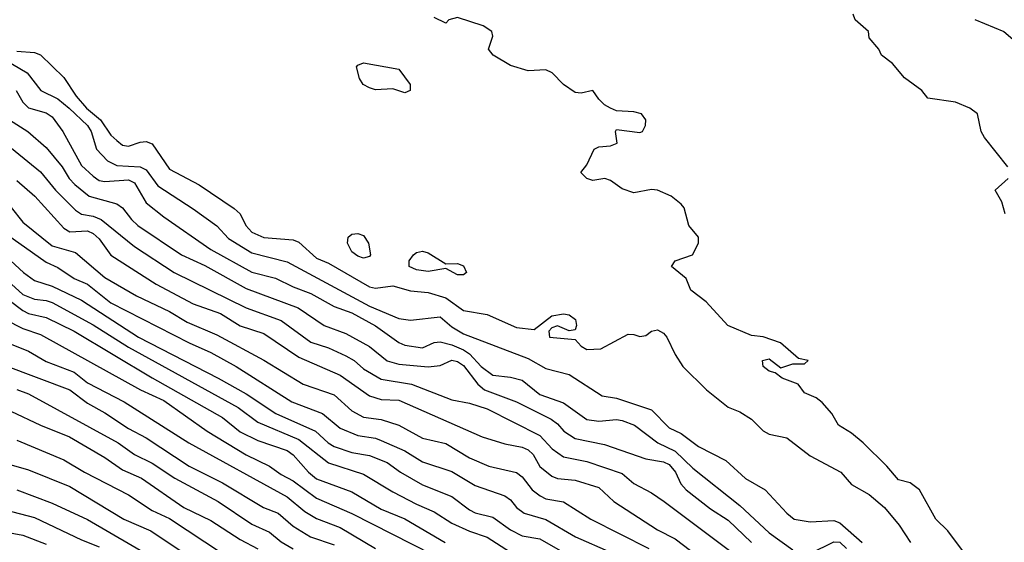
# Model space of a CAD drawing. Header units: metres. Extents: x -51132 to -49532, y -231222 to -229437.
# Tile 263 of 334: x -50593 to -50510, y -229644 to -229599. Entities that reach past the tile are written whole.
import ezdxf

# ---------------------------------------------------------------- set-up
doc = ezdxf.new("R2010")
doc.units = ezdxf.units.M
doc.layers.add('CONTOUR_INDEX', color=1, linetype='Continuous')
doc.layers.add('CONTOUR_INTER', color=3, linetype='Continuous')

msp = doc.modelspace()

# ---------------------------------------------------------------- linework, layer by layer
at = {"layer": 'CONTOUR_INDEX'}
for points, elevation in [([(-50595.58, -229608.916), (-50591.58, -229612.204), (-50590.298, -229613.759), (-50588.58, -229615.457), (-50588.08, -229615.788), (-50587.08, -229615.968), (-50586.401, -229616.259), (-50583.58, -229618.546), (-50580.186, -229620.759), (-50574.08, -229623.761), (-50571.08, -229624.861), (-50568.58, -229626.678), (-50567.08, -229627.176), (-50565.58, -229627.864), (-50564.886, -229628.259), (-50564.08, -229628.971), (-50562.58, -229629.853), (-50560.001, -229630.259), (-50556.58, -229631.607), (-50555.08, -229631.879), (-50553.58, -229632.376), (-50549.08, -229634.635), (-50548.048, -229635.759), (-50547.08, -229636.463), (-50545.08, -229636.85), (-50542.08, -229637.885), (-50541.08, -229638.735), (-50539.58, -229639.507), (-50538.507, -229640.259), (-50530.58, -229646.213)], 15), ([(-50596.58, -229619.469), (-50593.08, -229622.62), (-50592.08, -229623.024), (-50591.08, -229623.142), (-50590.58, -229623.326), (-50587.08, -229625.207), (-50584.08, -229627.123), (-50574.753, -229632.259), (-50573.08, -229633.514), (-50569.58, -229634.97), (-50567.08, -229636.961), (-50564.08, -229637.923), (-50561.58, -229639.435), (-50559.58, -229640.493), (-50558.08, -229641.129), (-50556.58, -229642.106), (-50555.08, -229642.782), (-50553.58, -229643.281), (-50551.58, -229644.575)], 20), ([(-50593.58, -229630.734), (-50592.58, -229631.092), (-50584.969, -229635.259), (-50583.58, -229636.265), (-50582.08, -229636.987), (-50580.14, -229638.259), (-50576.465, -229640.259), (-50573.58, -229642.176), (-50572.08, -229642.87), (-50571.08, -229643.685), (-50570.08, -229644.295)], 25), ([(-50594.58, -229640.974), (-50592.08, -229641.617), (-50588.08, -229643.527), (-50586.58, -229644.101)], 30)]:
    msp.add_lwpolyline(points, dxfattribs=dict(at, elevation=elevation))
at = {"layer": 'CONTOUR_INTER'}
for points, elevation in [([(-50509.288, -229611.759), (-50511.271, -229609.259), (-50511.533, -229608.759), (-50511.866, -229607.259), (-50512.516, -229606.759), (-50513.722, -229606.259), (-50516.08, -229605.922), (-50516.589, -229605.259), (-50518.08, -229604.199), (-50519.08, -229602.966), (-50520.012, -229602.259), (-50520.238, -229601.759), (-50521.08, -229600.776), (-50521.126, -229600.259), (-50522.274, -229599.259), (-50522.422, -229598.759)], 12), ([(-50512.892, -229644.759), (-50514.368, -229642.759), (-50515.391, -229641.759), (-50516.782, -229639.259), (-50517.58, -229638.671), (-50518.58, -229638.414), (-50519.565, -229637.259), (-50521.58, -229635.273), (-50522.58, -229634.44), (-50523.673, -229633.759), (-50524.254, -229632.759), (-50525.08, -229631.828), (-50525.58, -229631.44), (-50526.58, -229631.016), (-50527.106, -229630.259), (-50528.465, -229629.759), (-50529.08, -229629.304), (-50529.58, -229629.159), (-50530.098, -229628.759), (-50530.141, -229628.259), (-50529.58, -229628.112), (-50528.58, -229628.889), (-50527.58, -229628.541), (-50526.58, -229628.528), (-50526.249, -229628.259), (-50527.08, -229628.08), (-50528.61, -229626.759), (-50530.08, -229626.242), (-50531.08, -229626.13), (-50533.107, -229625.259), (-50534.935, -229623.259), (-50536.252, -229622.259), (-50536.633, -229621.259), (-50537.888, -229620.259), (-50537.59, -229619.759), (-50536.089, -229619.259), (-50535.605, -229618.259), (-50535.579, -229617.759), (-50536.416, -229616.759), (-50536.812, -229615.259), (-50537.08, -229614.949), (-50537.929, -229614.259), (-50539.08, -229613.76), (-50539.58, -229613.701), (-50541.08, -229613.992), (-50542.08, -229613.635), (-50543.08, -229612.93), (-50543.573, -229612.759), (-50544.58, -229612.92), (-50545.079, -229612.759), (-50545.602, -229612.259), (-50545.08, -229611.609), (-50544.458, -229610.259), (-50544.08, -229610.06), (-50543.08, -229609.969), (-50542.5, -229609.759), (-50542.652, -229608.759), (-50542.58, -229608.596), (-50540.58, -229608.84), (-50540.35, -229608.759), (-50540.091, -229608.259), (-50540.064, -229607.759), (-50540.45, -229607.259), (-50541.08, -229607.08), (-50542.58, -229607.008), (-50543.08, -229606.77), (-50543.58, -229606.487), (-50544.08, -229605.998), (-50544.58, -229605.277), (-50545.58, -229605.49), (-50546.08, -229605.439), (-50547.084, -229604.759), (-50548.041, -229603.759), (-50548.58, -229603.498), (-50550.08, -229603.605), (-50551.58, -229603.148), (-50553.046, -229602.259), (-50553.448, -229601.759), (-50553.08, -229600.644), (-50553.18, -229600.259), (-50553.896, -229599.759), (-50556.08, -229599.048), (-50556.824, -229599.259), (-50557.08, -229599.53), (-50558.08, -229599.064)], 11), ([(-50512.08, -229599.225), (-50509.607, -229600.259), (-50508.08, -229601.546)], 12), ([(-50593.58, -229601.916), (-50592.08, -229602.029), (-50591.58, -229602.235), (-50589.58, -229604.164), (-50588.531, -229605.759), (-50587.648, -229606.759), (-50586.456, -229607.759), (-50585.58, -229609.079), (-50585.08, -229609.537), (-50584.58, -229609.916), (-50584.08, -229610.011), (-50583.08, -229609.656), (-50582.58, -229609.603), (-50582.08, -229609.812), (-50580.58, -229611.973), (-50578.08, -229613.308), (-50575.08, -229615.304), (-50574.594, -229615.759), (-50574.112, -229616.759), (-50573.58, -229617.329), (-50572.58, -229617.794), (-50570.08, -229617.978), (-50569.58, -229618.182), (-50568.08, -229619.538), (-50567.08, -229619.959), (-50563.58, -229621.975), (-50563.08, -229622.098), (-50561.58, -229621.902), (-50560.08, -229622.332), (-50558.58, -229622.467), (-50557.08, -229622.924), (-50555.58, -229623.986), (-50553.58, -229624.33), (-50551.08, -229625.44), (-50549.58, -229625.623), (-50548.08, -229624.452), (-50547.08, -229624.268), (-50546.58, -229624.377), (-50546.042, -229624.759), (-50545.968, -229625.259), (-50546.08, -229625.643), (-50546.58, -229625.717), (-50547.58, -229625.287), (-50548.08, -229625.465), (-50548.334, -229625.759), (-50548.259, -229626.259), (-50546.08, -229626.457), (-50545.58, -229627.032), (-50545.08, -229627.309), (-50543.887, -229627.259), (-50541.58, -229626.022), (-50541.08, -229626.028), (-50540.58, -229626.206), (-50540.08, -229626.118), (-50539.58, -229625.753), (-50539.08, -229625.652), (-50538.58, -229625.933), (-50538.292, -229626.259), (-50537.58, -229627.742), (-50536.934, -229628.759), (-50534.903, -229630.759), (-50533.08, -229632.223), (-50532.08, -229632.618), (-50531.08, -229633.236), (-50530.08, -229634.23), (-50529.58, -229634.511), (-50528.08, -229634.841), (-50526.08, -229636.362), (-50523.493, -229637.759), (-50522.58, -229638.801), (-50521.08, -229639.672), (-50519.758, -229640.759), (-50518.508, -229642.259), (-50517.543, -229643.759)], 11), ([(-50594.58, -229602.66), (-50592.69, -229603.759), (-50591.549, -229605.259), (-50590.08, -229605.989), (-50589.138, -229606.759), (-50587.58, -229608.26), (-50587.259, -229608.759), (-50586.793, -229610.259), (-50585.875, -229611.259), (-50585.08, -229611.644), (-50583.08, -229611.755), (-50582.58, -229612.015), (-50581.58, -229613.389), (-50578.58, -229615.335), (-50576.58, -229616.78), (-50575.58, -229617.854), (-50573.58, -229619.089), (-50570.58, -229619.849), (-50563.58, -229623.629), (-50561.08, -229624.688), (-50560.08, -229624.829), (-50557.58, -229624.535), (-50556.58, -229625.393), (-50555.58, -229625.994), (-50550.08, -229628.07), (-50548.58, -229628.947), (-50546.58, -229629.445), (-50543.784, -229631.259), (-50542.58, -229631.466), (-50539.58, -229632.455), (-50538.08, -229633.974), (-50537.08, -229634.469), (-50535.58, -229635.581), (-50533.255, -229636.759), (-50531.58, -229638.284), (-50529.908, -229639.259), (-50528.075, -229641.259), (-50527.466, -229641.759), (-50526.08, -229641.993), (-50524.08, -229641.87), (-50523.58, -229642.061), (-50521.674, -229643.759)], 12), ([(-50564.675, -229603.259), (-50564.58, -229603.103), (-50564.08, -229602.901), (-50561.08, -229603.444), (-50560.12, -229604.759), (-50560.107, -229605.259), (-50560.58, -229605.454), (-50561.58, -229605.131), (-50563.08, -229605.215), (-50563.58, -229605.033), (-50564.107, -229604.759), (-50564.417, -229604.259), (-50564.675, -229603.259)], 11), ([(-50593.627, -229605.259), (-50593.077, -229606.259), (-50592.58, -229606.738), (-50591.08, -229607.157), (-50590.58, -229607.504), (-50589.669, -229608.759), (-50588.08, -229611.641), (-50587.08, -229612.547), (-50586.58, -229612.928), (-50586.08, -229613.028), (-50584.08, -229612.87), (-50583.58, -229613.123), (-50582.58, -229614.822), (-50581.08, -229616.008), (-50577.08, -229618.803), (-50573.58, -229620.72), (-50571.58, -229621.246), (-50570.08, -229621.992), (-50568.58, -229622.559), (-50566.58, -229623.642), (-50565.08, -229624.202), (-50563.08, -229625.288), (-50561.08, -229626.712), (-50560.58, -229626.948), (-50559.08, -229627.171), (-50558.08, -229626.714), (-50557.58, -229626.661), (-50556.58, -229626.929), (-50555.58, -229627.331), (-50555.08, -229627.686), (-50554.08, -229628.758), (-50553.08, -229629.494), (-50551.58, -229629.662), (-50550.58, -229629.938), (-50549.08, -229631.15), (-50547.08, -229631.855), (-50545.08, -229633.278), (-50544.08, -229633.425), (-50542.58, -229633.278), (-50542.08, -229633.346), (-50541.034, -229633.759), (-50539.037, -229635.259), (-50537.58, -229635.973), (-50536.08, -229637.416), (-50532.08, -229640.582), (-50529.58, -229642.922), (-50527.58, -229644.362)], 13), ([(-50594.198, -229607.759), (-50592.635, -229608.759), (-50591.08, -229610.107), (-50589.735, -229611.759), (-50589.138, -229612.759), (-50588.637, -229613.259), (-50587.44, -229614.259), (-50585.08, -229614.918), (-50584.58, -229615.243), (-50583.83, -229616.259), (-50583.281, -229616.759), (-50579.566, -229619.259), (-50577.58, -229620.179), (-50574.08, -229622.126), (-50569.661, -229623.759), (-50567.439, -229625.259), (-50565.58, -229625.947), (-50563.58, -229627.069), (-50562.08, -229628.274), (-50561.08, -229628.563), (-50558.58, -229628.794), (-50557.58, -229628.681), (-50556.58, -229628.237), (-50556.08, -229628.326), (-50555.58, -229628.683), (-50554.362, -229630.259), (-50553.792, -229630.759), (-50551.08, -229631.777), (-50548.124, -229633.259), (-50547.58, -229633.638), (-50547.034, -229634.259), (-50546.08, -229634.893), (-50543.58, -229635.399), (-50540.08, -229636.623), (-50538.58, -229636.878), (-50538.08, -229637.094), (-50537.548, -229637.759), (-50537.084, -229638.759), (-50536.651, -229639.259), (-50534.58, -229640.893), (-50533.08, -229641.84), (-50531.084, -229643.759)], 14), ([(-50593.58, -229612.942), (-50592.051, -229614.259), (-50589.58, -229616.986), (-50589.08, -229617.287), (-50587.58, -229617.216), (-50587.08, -229617.44), (-50586.58, -229617.884), (-50585.58, -229619.287), (-50581.719, -229621.759), (-50578.58, -229623.434), (-50576.266, -229624.259), (-50574.58, -229625.304), (-50572.58, -229625.957), (-50569.58, -229627.975), (-50566.08, -229629.514), (-50563.58, -229631.269), (-50562.58, -229631.573), (-50561.08, -229631.618), (-50554.007, -229634.759), (-50552.08, -229635.343), (-50550.58, -229635.626), (-50550.08, -229635.849), (-50549.661, -229636.259), (-50549.08, -229637.286), (-50548.08, -229638.101), (-50547.58, -229638.299), (-50546.08, -229638.441), (-50544.08, -229639.051), (-50542.786, -229640.259), (-50539.08, -229642.656), (-50537.58, -229643.426), (-50535.08, -229645.321)], 16), ([(-50509.51, -229615.759), (-50509.793, -229614.759), (-50510.353, -229613.759), (-50509.253, -229612.759)], 12), ([(-50595.08, -229613.989), (-50593.08, -229616.475), (-50590.58, -229618.497), (-50588.58, -229619.063), (-50586.08, -229621.197), (-50583.386, -229622.759), (-50580.58, -229624.077), (-50579.08, -229624.978), (-50576.58, -229626.077), (-50572.58, -229628.219), (-50569.236, -229630.259), (-50566.58, -229631.174), (-50565.08, -229632.54), (-50564.08, -229633.08), (-50562.58, -229633.283), (-50561.089, -229633.759), (-50559.08, -229634.875), (-50557.08, -229635.323), (-50555.08, -229636.54), (-50553.426, -229637.259), (-50551.08, -229637.799), (-50550.58, -229638.162), (-50549.735, -229639.259), (-50549.065, -229639.759), (-50548.58, -229640.021), (-50547.08, -229640.292), (-50544.756, -229641.759), (-50539.826, -229644.259)], 17), ([(-50595.08, -229617.064), (-50591.08, -229619.88), (-50590.08, -229620.34), (-50588.71, -229621.259), (-50587.58, -229621.767), (-50585.58, -229623.349), (-50578.931, -229626.759), (-50577.08, -229627.563), (-50574.914, -229628.759), (-50570.191, -229631.759), (-50567.58, -229632.773), (-50566.08, -229634.018), (-50564.58, -229634.647), (-50563.08, -229634.87), (-50562.58, -229635.069), (-50560.58, -229635.956), (-50559.08, -229636.871), (-50556.58, -229637.706), (-50554.58, -229638.884), (-50552.08, -229639.773), (-50551.58, -229640.105), (-50551.08, -229640.759), (-50550.417, -229641.259), (-50548.58, -229641.798), (-50546.053, -229643.259), (-50543.08, -229644.562)], 18), ([(-50565.393, -229617.759), (-50565.08, -229617.509), (-50564.58, -229617.431), (-50564.08, -229617.615), (-50563.672, -229618.259), (-50563.495, -229619.259), (-50563.58, -229619.386), (-50564.08, -229619.535), (-50564.58, -229619.377), (-50565.08, -229619.004), (-50565.459, -229618.259), (-50565.393, -229617.759)], 11), ([(-50595.215, -229618.759), (-50593.013, -229620.759), (-50592.08, -229621.43), (-50590.58, -229621.928), (-50588.08, -229623.114), (-50583.231, -229626.259), (-50576.456, -229629.759), (-50574.08, -229631.103), (-50571.546, -229632.759), (-50568.168, -229634.259), (-50567.099, -229635.259), (-50566.58, -229635.567), (-50565.08, -229636.078), (-50563.58, -229636.329), (-50562.08, -229636.934), (-50560.941, -229637.759), (-50559.08, -229638.837), (-50556.58, -229639.831), (-50555.08, -229640.964), (-50554.58, -229641.216), (-50553.08, -229641.596), (-50551.58, -229642.674), (-50550.58, -229643.173), (-50549.08, -229643.446), (-50545.58, -229645.458)], 19), ([(-50559.847, -229619.259), (-50559.58, -229619.045), (-50559.08, -229618.935), (-50558.58, -229619.076), (-50557.08, -229620.029), (-50556.08, -229620.003), (-50555.58, -229620.197), (-50555.34, -229620.759), (-50555.58, -229620.961), (-50556.08, -229620.953), (-50557.08, -229620.407), (-50558.58, -229620.664), (-50559.58, -229620.536), (-50560.214, -229620.259), (-50560.203, -229619.759), (-50559.847, -229619.259)], 11), ([(-50596.706, -229621.259), (-50593.08, -229624.007), (-50592.58, -229624.246), (-50591.08, -229624.581), (-50588.69, -229625.759), (-50582.08, -229629.719), (-50576.08, -229633.095), (-50574.58, -229634.327), (-50573.08, -229635.074), (-50570.58, -229635.923), (-50570.08, -229636.292), (-50568.78, -229637.759), (-50568.08, -229638.316), (-50565.08, -229639.444), (-50562.58, -229640.913), (-50560.58, -229641.734), (-50557.13, -229643.759)], 21), ([(-50594.583, -229624.759), (-50593.08, -229625.523), (-50591.58, -229626.046), (-50583.054, -229630.759), (-50581.08, -229631.657), (-50577.402, -229634.259), (-50574.08, -229636.284), (-50572.08, -229637.238), (-50571.08, -229637.959), (-50570.08, -229638.49), (-50568.08, -229639.967), (-50565.08, -229641.282), (-50558.217, -229644.759)], 22), ([(-50595.08, -229626.455), (-50592.58, -229627.456), (-50591.08, -229628.331), (-50588.703, -229629.259), (-50587.58, -229630.156), (-50584.453, -229631.759), (-50578.955, -229635.259), (-50570.58, -229639.872), (-50569.08, -229641.117), (-50568.08, -229641.708), (-50566.08, -229642.461), (-50563.08, -229644.249)], 23), ([(-50594.58, -229628.664), (-50589.08, -229630.755), (-50587.58, -229631.895), (-50586.08, -229632.719), (-50584.08, -229634.04), (-50582.58, -229634.823), (-50578.928, -229637.259), (-50576.08, -229638.674), (-50572.608, -229640.759), (-50571.354, -229641.259), (-50570.08, -229642.358), (-50568.609, -229643.259), (-50566.58, -229643.948)], 24), ([(-50594.08, -229632.572), (-50591.58, -229633.763), (-50589.112, -229634.759), (-50586.08, -229636.514), (-50584.58, -229637.557), (-50582.988, -229638.259), (-50579.379, -229640.759), (-50577.08, -229641.881), (-50574.58, -229643.491), (-50573.08, -229644.277)], 26), ([(-50593.58, -229635.03), (-50589.58, -229636.713), (-50587.826, -229637.759), (-50584.08, -229639.688), (-50582.08, -229641.021), (-50580.58, -229641.703), (-50576.08, -229644.679)], 27), ([(-50597.158, -229636.259), (-50592.58, -229637.566), (-50589.08, -229638.985), (-50584.474, -229641.759), (-50582.169, -229642.759), (-50579.182, -229644.759)], 28), ([(-50593.58, -229639.256), (-50590.58, -229640.404), (-50587.58, -229641.795), (-50578.08, -229647.326)], 29), ([(-50595.08, -229642.742), (-50593.08, -229643.129), (-50591.08, -229643.897)], 31), ([(-50526.08, -229644.684), (-50524.08, -229643.699), (-50523.58, -229643.707), (-50522.994, -229644.259)], 13)]:
    msp.add_lwpolyline(points, dxfattribs=dict(at, elevation=elevation))

doc.saveas('drawing.dxf')
